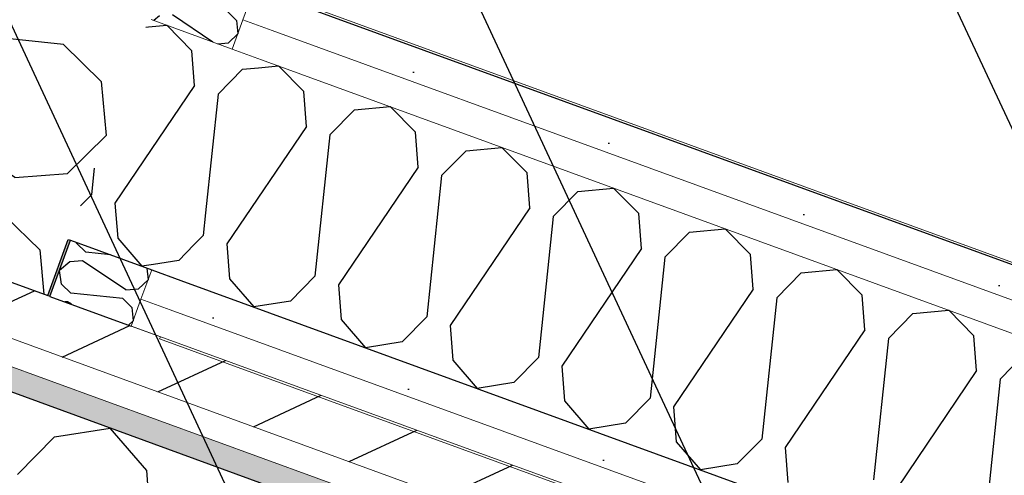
# Model space of a CAD drawing. Header units: millimetres. Extents: x 112481703 to 112588235, y 1264638581 to 1264713486.
# Tile 434 of 487: x 112582288 to 112582698, y 1264689843 to 1264690033. Entities that reach past the tile are written whole.
import ezdxf
from ezdxf.enums import TextEntityAlignment as Align

# ---------------------------------------------------------------- set-up
doc = ezdxf.new("R2010")
doc.units = ezdxf.units.MM
doc.header["$LTSCALE"] = 0.5
doc.header["$MEASUREMENT"] = 0
doc.linetypes.add('PLINE', pattern=[0])
doc.layers.add('235- Utvendig kledning og overflate', color=7, linetype='Continuous', lineweight=0)
doc.layers.add('236- Innvendig kledning og overflate', color=7, linetype='Continuous', lineweight=0)
for name, color, linetype in [('862- M___Nettoareal', 7, 'Continuous'), ('862- M___Nettoareal (1-100)', 7, 'Continuous'), ('862- M___Nettoareal(Polylinje)', 7, 'Continuous'), ('LA_farge_dekke_asfalt2', 7, 'Continuous'), ('Yttervegger.A225', 7, 'Continuous'), ('Yttervegger.A225 (Skravur)', 7, 'Continuous')]:
    doc.layers.add(name, color=color, linetype=linetype)
doc.styles.add('GENERATED_STYLE_1', font='arial.ttf')
pattern_1 = [(249.956, (112557650, 1264717795), (-81.357, 29.68231), [0, -50]), (249.956, (112557682.11, 1264717756.67), (-81.357, 29.68231), [0, -50])]

# ---------------------------------------------------------------- blocks, each defined once
blk = doc.blocks.new('Teknisk rom_20_17', base_point=(112585163.88, 1264690336.62))
at = {"layer": '862- M___Nettoareal(Polylinje)', "linetype": 'PLINE', "flags": 128}
blk.add_lwpolyline([(112587298.86, 1264690713.79), (112583189.99, 1264692212.87), (112582397.97, 1264690041.99), (112586506.83, 1264688542.91)], close=True, dxfattribs=at)
blk = doc.blocks.new('*X267', base_point=(112557650, 1264717795))
at = {"layer": 'Yttervegger.A225 (Skravur)', "linetype": 'PLINE'}
for p, q in [((112582374.52, 1264690036.74), (112582378.34, 1264690032.99)), ((112582346.22, 1264690035.01), (112582343.87, 1264690032.99)), ((112582368.41, 1264690024.03), (112582351.56, 1264690035.43)), ((112582378.34, 1264690032.99), (112582378.85, 1264690027.51)), ((112582374.93, 1264690023.64), (112582378.85, 1264690027.51)), ((112582370.43, 1264690023.3), (112582374.93, 1264690023.64))]:
    blk.add_line(p, q, dxfattribs=at)
blk = doc.blocks.new('*X268', base_point=(112557650, 1264717795))
at = {"layer": 'Yttervegger.A225 (Skravur)', "linetype": 'PLINE'}
for p, q in [((112582311.6, 1264689940.13), (112582311.55, 1264689940.46)), ((112582315.42, 1264689936.37), (112582311.6, 1264689940.13)), ((112582325.71, 1264689935.29), (112582315.42, 1264689936.37)), ((112582308.77, 1264689932.37), (112582304.46, 1264689928.65)), ((112582314.11, 1264689932.78), (112582308.77, 1264689932.37)), ((112582332.14, 1264689920.58), (112582314.11, 1264689932.78)), ((112582340.95, 1264689929.73), (112582341.4, 1264689924.86)), ((112582305.36, 1264689923.02), (112582304.46, 1264689928.65)), ((112582309.18, 1264689919.27), (112582305.36, 1264689923.02)), ((112582337.48, 1264689921), (112582341.4, 1264689924.86)), ((112582330.83, 1264689916.99), (112582309.18, 1264689919.27)), ((112582332.14, 1264689920.58), (112582337.48, 1264689921)), ((112582307.87, 1264689915.67), (112582306.78, 1264689915.59)), ((112582309.43, 1264689914.62), (112582307.87, 1264689915.67)), ((112582330.83, 1264689916.99), (112582334.65, 1264689913.23)), ((112582334.65, 1264689913.23), (112582335.16, 1264689907.75)), ((112582333.29, 1264689905.91), (112582335.16, 1264689907.75))]:
    blk.add_line(p, q, dxfattribs=at)
blk = doc.blocks.new('*X272', base_point=(112557650, 1264717795))
at = {"layer": 'Yttervegger.A225 (Skravur)', "linetype": 'PLINE'}
for p, q in [((112582210.26, 1264690081.73), (112582197.77, 1264690070.96)), ((112582201.49, 1264690047.84), (112582197.77, 1264690070.96)), ((112582311.58, 1264690037.81), (112582289.26, 1264690052.91)), ((112582217.19, 1264690032.4), (112582201.49, 1264690047.84)), ((112582311.58, 1264690037.81), (112582327.31, 1264690039.02)), ((112582306.19, 1264690023.03), (112582217.19, 1264690032.4)), ((112582306.19, 1264690023.03), (112582321.9, 1264690007.59)), ((112582189.84, 1264690015.92), (112582172.11, 1264690000.62)), ((112582211.8, 1264690017.62), (112582189.84, 1264690015.92)), ((112582285.92, 1264689967.47), (112582211.8, 1264690017.62)), ((112582321.9, 1264690007.59), (112582323.98, 1264689985.07)), ((112582173.7, 1264689990.75), (112582172.11, 1264690000.62)), ((112582307.88, 1264689969.17), (112582323.98, 1264689985.07)), ((112582285.92, 1264689967.47), (112582307.88, 1264689969.17)), ((112582280.53, 1264689952.7), (112582276.98, 1264689953.07)), ((112582280.53, 1264689952.7), (112582282.02, 1264689951.23))]:
    blk.add_line(p, q, dxfattribs=at)
blk = doc.blocks.new('*X273', base_point=(112557650, 1264717795))
at = {"layer": 'Yttervegger.A225 (Skravur)', "linetype": 'PLINE'}
for p, q in [((112582175.82, 1264689977.51), (112582173.7, 1264689990.75)), ((112582191.53, 1264689962.06), (112582175.82, 1264689977.51)), ((112582276.98, 1264689953.07), (112582191.53, 1264689962.06)), ((112582282.02, 1264689951.23), (112582296.24, 1264689937.26)), ((112582296.24, 1264689937.26), (112582297.94, 1264689918.81))]:
    blk.add_line(p, q, dxfattribs=at)
blk = doc.blocks.new('*X296', base_point=(112557650, 1264717795))
at = {"layer": 'Yttervegger.A225 (Skravur)', "linetype": 'PLINE'}
for p, q in [((112582370.62, 1264690002.28), (112582380.84, 1264690012.68)), ((112582380.84, 1264690012.68), (112582387.5, 1264690013.29)), ((112582370.62, 1264690002.28), (112582365.4, 1264689952.72)), ((112582360.55, 1264689939.41), (112582354.19, 1264689932.94)), ((112582354.19, 1264689932.94), (112582343.74, 1264689931.27))]:
    blk.add_line(p, q, dxfattribs=at)
blk = doc.blocks.new('*X297', base_point=(112557650, 1264717795))
at = {"layer": 'Yttervegger.A225 (Skravur)', "linetype": 'PLINE'}
for p, q in [((112582341.56, 1264690030.34), (112582349.18, 1264690031.05)), ((112582359.71, 1264690020.39), (112582349.18, 1264690031.05)), ((112582360.83, 1264690005.85), (112582359.71, 1264690020.39)), ((112582360.83, 1264690005.85), (112582327.63, 1264689956.77)), ((112582318.58, 1264689967.36), (112582317.84, 1264689960.34)), ((112582317.84, 1264689960.34), (112582314.95, 1264689957.39)), ((112582327.63, 1264689956.77), (112582328.75, 1264689942.22)), ((112582328.75, 1264689942.22), (112582338.88, 1264689930.49)), ((112582343.74, 1264689931.27), (112582338.88, 1264689930.49))]:
    blk.add_line(p, q, dxfattribs=at)
blk = doc.blocks.new('*X298', base_point=(112557650, 1264717795))
at = {"layer": 'Yttervegger.A225 (Skravur)', "linetype": 'PLINE'}
for p, q in [((112582340.46, 1264690030.24), (112582341.56, 1264690030.34)), ((112582319.01, 1264689971.46), (112582318.58, 1264689967.36)), ((112582314.95, 1264689957.39), (112582313.25, 1264689955.67))]:
    blk.add_line(p, q, dxfattribs=at)
blk = doc.blocks.new('*X299', base_point=(112557650, 1264717795))
at = {"layer": 'Yttervegger.A225 (Skravur)', "linetype": 'PLINE'}
for p, q in [((112582387.5, 1264690013.29), (112582395.76, 1264690014.05)), ((112582406.28, 1264690003.4), (112582395.76, 1264690014.05)), ((112582407.4, 1264689988.85), (112582406.28, 1264690003.4)), ((112582417.19, 1264689985.28), (112582427.41, 1264689995.68)), ((112582427.41, 1264689995.68), (112582442.33, 1264689997.06)), ((112582452.85, 1264689986.4), (112582442.33, 1264689997.06)), ((112582407.4, 1264689988.85), (112582374.2, 1264689939.77)), ((112582417.19, 1264689985.28), (112582410.99, 1264689926.35)), ((112582453.98, 1264689971.86), (112582452.85, 1264689986.4)), ((112582473.99, 1264689978.69), (112582488.9, 1264689980.07)), ((112582499.42, 1264689969.41), (112582488.9, 1264689980.07)), ((112582463.76, 1264689968.29), (112582473.99, 1264689978.69)), ((112582453.98, 1264689971.86), (112582420.77, 1264689922.78)), ((112582463.76, 1264689968.29), (112582457.56, 1264689909.36)), ((112582500.55, 1264689954.87), (112582499.42, 1264689969.41)), ((112582520.56, 1264689961.7), (112582535.47, 1264689963.08)), ((112582545.99, 1264689952.42), (112582535.47, 1264689963.08)), ((112582510.33, 1264689951.3), (112582520.56, 1264689961.7)), ((112582500.55, 1264689954.87), (112582467.34, 1264689905.79)), ((112582365.4, 1264689952.72), (112582364.42, 1264689943.34)), ((112582510.33, 1264689951.3), (112582504.13, 1264689892.37)), ((112582547.12, 1264689937.88), (112582545.99, 1264689952.42)), ((112582567.13, 1264689944.71), (112582582.04, 1264689946.09)), ((112582592.56, 1264689935.43), (112582582.04, 1264689946.09)), ((112582364.42, 1264689943.34), (112582360.55, 1264689939.41)), ((112582556.9, 1264689934.31), (112582567.13, 1264689944.71)), ((112582374.2, 1264689939.77), (112582375.32, 1264689925.23)), ((112582547.12, 1264689937.88), (112582513.91, 1264689888.8)), ((112582556.9, 1264689934.31), (112582550.7, 1264689875.38)), ((112582593.69, 1264689920.89), (112582592.56, 1264689935.43)), ((112582410.99, 1264689926.35), (112582400.76, 1264689915.95)), ((112582603.47, 1264689917.32), (112582613.7, 1264689927.72)), ((112582613.7, 1264689927.72), (112582628.61, 1264689929.1)), ((112582639.14, 1264689918.44), (112582628.61, 1264689929.1)), ((112582375.32, 1264689925.23), (112582385.45, 1264689913.49)), ((112582420.77, 1264689922.78), (112582421.9, 1264689908.24)), ((112582593.69, 1264689920.89), (112582560.49, 1264689871.81)), ((112582640.26, 1264689903.9), (112582639.14, 1264689918.44)), ((112582400.76, 1264689915.95), (112582385.45, 1264689913.49)), ((112582603.47, 1264689917.32), (112582597.27, 1264689858.39)), ((112582457.56, 1264689909.36), (112582447.33, 1264689898.96)), ((112582650.05, 1264689900.33), (112582660.27, 1264689910.73)), ((112582660.27, 1264689910.73), (112582675.19, 1264689912.11)), ((112582685.71, 1264689901.45), (112582675.19, 1264689912.11)), ((112582421.9, 1264689908.24), (112582432.03, 1264689896.5)), ((112582467.34, 1264689905.79), (112582468.47, 1264689891.25)), ((112582640.26, 1264689903.9), (112582607.06, 1264689854.82)), ((112582686.83, 1264689886.91), (112582685.71, 1264689901.45)), ((112582447.33, 1264689898.96), (112582432.03, 1264689896.5)), ((112582650.05, 1264689900.33), (112582643.84, 1264689841.4)), ((112582696.62, 1264689883.34), (112582706.84, 1264689893.74)), ((112582468.47, 1264689891.25), (112582478.6, 1264689879.51)), ((112582504.13, 1264689892.37), (112582493.9, 1264689881.97)), ((112582513.91, 1264689888.8), (112582515.04, 1264689874.26)), ((112582686.83, 1264689886.91), (112582653.63, 1264689837.83)), ((112582493.9, 1264689881.97), (112582478.6, 1264689879.51)), ((112582696.62, 1264689883.34), (112582690.42, 1264689824.41)), ((112582515.04, 1264689874.26), (112582525.17, 1264689862.52)), ((112582550.7, 1264689875.38), (112582540.48, 1264689864.98)), ((112582560.49, 1264689871.81), (112582561.61, 1264689857.27)), ((112582540.48, 1264689864.98), (112582525.17, 1264689862.52)), ((112582561.61, 1264689857.27), (112582571.74, 1264689845.53)), ((112582597.27, 1264689858.39), (112582587.05, 1264689847.99)), ((112582607.06, 1264689854.82), (112582608.18, 1264689840.28)), ((112582587.05, 1264689847.99), (112582571.74, 1264689845.53))]:
    blk.add_line(p, q, dxfattribs=at)
blk = doc.blocks.new('*X415', base_point=(112557650, 1264717795))
at = {"layer": 'Yttervegger.A225 (Skravur)', "linetype": 'PLINE'}
for p, q in [((112582302.44, 1264689859.25), (112582325.56, 1264689862.96)), ((112582340.85, 1264689845.24), (112582325.56, 1264689862.96)), ((112582287, 1264689843.55), (112582302.44, 1264689859.25)), ((112582342.55, 1264689823.28), (112582340.85, 1264689845.24))]:
    blk.add_line(p, q, dxfattribs=at)
blk = doc.blocks.new('Label_59', base_point=(112584245.38, 1264690493.04))
at = {"layer": '862- M___Nettoareal (1-100)', "char_height": 200, "attachment_point": 1, "rotation": 249.956, "style": 'GENERATED_STYLE_1'}
for s, insert in [('\\A1;{\\pql;\\pt0,241000;\\fArial|b0|i0|c0|p0;\\W1.000000;10,1\\fArial|b0|i0|c0|p0;\\W1.000000;\\A1{\\H.66x;\\S^  ;}\\fArial|b0|i0|c0|p0;\\W1.000000; m\\fArial|b0|i0|c0|p0;\\W1.000000;\\A1{\\H.66x;\\S2^  ;}\\fArial|b0|i0|c0|p0;\\W1.000000;\\fArial|b0|i0|c0|p0;\\W1.000000;\\fArial|b0|i0|c0|p0;\\W1.000000;\\fArial|b0|i0|c0|p0;\\W1.000000;\\fArial|b0|i0|c0|p0;\\W1.000000;\\fArial|b0|i0|c0|p0;\\W1.000000;\\fArial|b0|i0|c0|p0;\\W1.000000;\\A1{\\H.66x;\\S^  ;}\\fArial|b0|i0|c0|p0;\\W1.000000;\\fArial|b0|i0|c0|p0;\\W1.000000;\\A1{\\H.66x;\\S^  ;}\\fArial|b0|i0|c0|p0;\\W1.000000;\\fArial|b0|i0|c0|p0;\\W1.000000;\\fArial|b0|i0|c0|p0;\\W1.000000;\\fArial|b0|i0|c0|p0;\\W1.000000;\\fArial|b0|i0|c0|p0;\\W1.000000;\\fArial|b0|i0|c0|p0;\\W1.000000;\\fArial|b0|i0|c0|p0;\\W1.000000;\\A1{\\H.66x;\\S^  ;}\\fArial|b0|i0|c0|p0;\\W1.000000;\\fArial|b0|i0|c0|p0;\\W1.000000;\\A1{\\H.66x;\\S^  ;}\\fArial|b0|i0|c0|p0;\\W1.000000;\\fArial|b0|i0|c0|p0;\\W1.000000;\\fArial|b0|i0|c0|p0;\\W1.000000;\\fArial|b0|i0|c0|p0;\\W1.000000;\\fArial|b0|i0|c0|p0;\\W1.000000;\\fArial|b0|i0|c0|p0;\\W1.000000;\\fArial|b0|i0|c0|p0;\\W1.000000;\\A1{\\H.66x;\\S^  ;}\\fArial|b0|i0|c0|p0;\\W1.000000;\\fArial|b0|i0|c0|p0;\\W1.000000;\\A1{\\H.66x;\\S^  ;}\\fArial|b0|i0|c0|p0;\\W1.000000;\\fArial|b0|i0|c0|p0;\\W1.000000;\\fArial|b0|i0|c0|p0;\\W1.000000;\\fArial|b0|i0|c0|p0;\\W1.000000;\\fArial|b0|i0|c0|p0;\\W1.000000;\\fArial|b0|i0|c0|p0;\\W1.000000;\\fArial|b0|i0|c0|p0;\\W1.000000;\\A1{\\H.66x;\\S^  ;}\\fArial|b0|i0|c0|p0;\\W1.000000;\\fArial|b0|i0|c0|p0;\\W1.000000;\\A1{\\H.66x;\\S^  ;}\\fArial|b0|i0|c0|p0;\\W1.000000;\\fArial|b0|i0|c0|p0;\\W1.000000;\\fArial|b0|i0|c0|p0;\\W1.000000;\\fArial|b0|i0|c0|p0;\\W1.000000;\\fArial|b0|i0|c0|p0;\\W1.000000;\\fArial|b0|i0|c0|p0;\\W1.000000;\\fArial|b0|i0|c0|p0;\\W1.000000;\\fArial|b0|i0|c0|p0;\\W1.000000;}', (112584299.44, 1264691241.42)), ('\\A1;{\\pql;\\pt0,241000;\\fArial|b0|i0|c0|p0;\\W1.000000;Teknisk rom\\fArial|b0|i0|c0|p0;\\W1.000000;\\A1{\\H.66x;\\S^  ;}\\fArial|b0|i0|c0|p0;\\W1.000000;\\fArial|b0|i0|c0|p0;\\W1.000000;\\A1{\\H.66x;\\S^  ;}\\fArial|b0|i0|c0|p0;\\W1.000000;\\fArial|b0|i0|c0|p0;\\W1.000000;\\fArial|b0|i0|c0|p0;\\W1.000000;\\fArial|b0|i0|c0|p0;\\W1.000000;\\fArial|b0|i0|c0|p0;\\W1.000000;\\fArial|b0|i0|c0|p0;\\W1.000000;\\fArial|b0|i0|c0|p0;\\W1.000000;\\A1{\\H.66x;\\S^  ;}\\fArial|b0|i0|c0|p0;\\W1.000000;\\fArial|b0|i0|c0|p0;\\W1.000000;\\A1{\\H.66x;\\S^  ;}\\fArial|b0|i0|c0|p0;\\W1.000000;\\fArial|b0|i0|c0|p0;\\W1.000000;\\fArial|b0|i0|c0|p0;\\W1.000000;\\fArial|b0|i0|c0|p0;\\W1.000000;\\fArial|b0|i0|c0|p0;\\W1.000000;\\fArial|b0|i0|c0|p0;\\W1.000000;\\fArial|b0|i0|c0|p0;\\W1.000000;\\A1{\\H.66x;\\S^  ;}\\fArial|b0|i0|c0|p0;\\W1.000000;\\fArial|b0|i0|c0|p0;\\W1.000000;\\A1{\\H.66x;\\S^  ;}\\fArial|b0|i0|c0|p0;\\W1.000000;\\fArial|b0|i0|c0|p0;\\W1.000000;\\fArial|b0|i0|c0|p0;\\W1.000000;\\fArial|b0|i0|c0|p0;\\W1.000000;\\fArial|b0|i0|c0|p0;\\W1.000000;\\fArial|b0|i0|c0|p0;\\W1.000000;\\fArial|b0|i0|c0|p0;\\W1.000000;\\A1{\\H.66x;\\S^  ;}\\fArial|b0|i0|c0|p0;\\W1.000000;\\fArial|b0|i0|c0|p0;\\W1.000000;\\A1{\\H.66x;\\S^  ;}\\fArial|b0|i0|c0|p0;\\W1.000000;\\fArial|b0|i0|c0|p0;\\W1.000000;\\fArial|b0|i0|c0|p0;\\W1.000000;\\fArial|b0|i0|c0|p0;\\W1.000000;\\fArial|b0|i0|c0|p0;\\W1.000000;\\fArial|b0|i0|c0|p0;\\W1.000000;\\fArial|b0|i0|c0|p0;\\W1.000000;\\A1{\\H.66x;\\S^  ;}\\fArial|b0|i0|c0|p0;\\W1.000000;\\fArial|b0|i0|c0|p0;\\W1.000000;\\A1{\\H.66x;\\S^  ;}\\fArial|b0|i0|c0|p0;\\W1.000000;\\fArial|b0|i0|c0|p0;\\W1.000000;\\fArial|b0|i0|c0|p0;\\W1.000000;\\fArial|b0|i0|c0|p0;\\W1.000000;\\fArial|b0|i0|c0|p0;\\W1.000000;\\fArial|b0|i0|c0|p0;\\W1.000000;\\fArial|b0|i0|c0|p0;\\W1.000000;\\fArial|b0|i0|c0|p0;\\W1.000000;}', (112584597.38, 1264691132.72)), ('\\A1;{\\pql;\\pt0,241000;\\fArial|b0|i0|c0|p0;\\W1.000000;20\\fArial|b0|i0|c0|p0;\\W1.000000;\\A1{\\H.66x;\\S^  ;}\\fArial|b0|i0|c0|p0;\\W1.000000;\\fArial|b0|i0|c0|p0;\\W1.000000;\\A1{\\H.66x;\\S^  ;}\\fArial|b0|i0|c0|p0;\\W1.000000;\\fArial|b0|i0|c0|p0;\\W1.000000;\\fArial|b0|i0|c0|p0;\\W1.000000;\\fArial|b0|i0|c0|p0;\\W1.000000;\\fArial|b0|i0|c0|p0;\\W1.000000;\\fArial|b0|i0|c0|p0;\\W1.000000;\\fArial|b0|i0|c0|p0;\\W1.000000;\\A1{\\H.66x;\\S^  ;}\\fArial|b0|i0|c0|p0;\\W1.000000;\\fArial|b0|i0|c0|p0;\\W1.000000;\\A1{\\H.66x;\\S^  ;}\\fArial|b0|i0|c0|p0;\\W1.000000;\\fArial|b0|i0|c0|p0;\\W1.000000;\\fArial|b0|i0|c0|p0;\\W1.000000;\\fArial|b0|i0|c0|p0;\\W1.000000;\\fArial|b0|i0|c0|p0;\\W1.000000;\\fArial|b0|i0|c0|p0;\\W1.000000;\\fArial|b0|i0|c0|p0;\\W1.000000;\\A1{\\H.66x;\\S^  ;}\\fArial|b0|i0|c0|p0;\\W1.000000;\\fArial|b0|i0|c0|p0;\\W1.000000;\\A1{\\H.66x;\\S^  ;}\\fArial|b0|i0|c0|p0;\\W1.000000;\\fArial|b0|i0|c0|p0;\\W1.000000;\\fArial|b0|i0|c0|p0;\\W1.000000;\\fArial|b0|i0|c0|p0;\\W1.000000;\\fArial|b0|i0|c0|p0;\\W1.000000;\\fArial|b0|i0|c0|p0;\\W1.000000;\\fArial|b0|i0|c0|p0;\\W1.000000;\\A1{\\H.66x;\\S^  ;}\\fArial|b0|i0|c0|p0;\\W1.000000;\\fArial|b0|i0|c0|p0;\\W1.000000;\\A1{\\H.66x;\\S^  ;}\\fArial|b0|i0|c0|p0;\\W1.000000;\\fArial|b0|i0|c0|p0;\\W1.000000;\\fArial|b0|i0|c0|p0;\\W1.000000;\\fArial|b0|i0|c0|p0;\\W1.000000;\\fArial|b0|i0|c0|p0;\\W1.000000;\\fArial|b0|i0|c0|p0;\\W1.000000;\\fArial|b0|i0|c0|p0;\\W1.000000;\\A1{\\H.66x;\\S^  ;}\\fArial|b0|i0|c0|p0;\\W1.000000;\\fArial|b0|i0|c0|p0;\\W1.000000;\\A1{\\H.66x;\\S^  ;}\\fArial|b0|i0|c0|p0;\\W1.000000;\\fArial|b0|i0|c0|p0;\\W1.000000;\\fArial|b0|i0|c0|p0;\\W1.000000;\\fArial|b0|i0|c0|p0;\\W1.000000;\\fArial|b0|i0|c0|p0;\\W1.000000;\\fArial|b0|i0|c0|p0;\\W1.000000;\\fArial|b0|i0|c0|p0;\\W1.000000;\\fArial|b0|i0|c0|p0;\\W1.000000;}', (112584899.49, 1264691043.79))]:
    blk.add_mtext(s, dxfattribs=dict(at, insert=insert))
at = {"layer": '862- M___Nettoareal (1-100)', "style": 'GENERATED_STYLE_1'}
for tag, p in [('DUMMY_108', (112584351.93, 1264691243.56)), ('DUMMY_107', (112584647.18, 1264691135.84)), ('DUMMY_106', (112584942.44, 1264691028.12))]:
    blk.add_attdef(tag, text='', height=200, rotation=249.956, dxfattribs=at).set_placement(p, align=Align.TOP_LEFT)

msp = doc.modelspace()

# ---------------------------------------------------------------- hatches: boundary and pattern name
at = {"layer": 'LA_farge_dekke_asfalt2', "linetype": 'Continuous'}
h = msp.add_hatch(dxfattribs=at)
h.set_pattern_fill('Murverk', color=256, style=0, pattern_type=2)
h.set_pattern_definition([(294.956, (112557650, 1264717795), (163.1938, 75.94596), [])])
h.paths.add_polyline_path([(112562670.28, 1264672618.44), (112565507.41, 1264680394.81), (112573384.41, 1264677520.97), (112579262.36, 1264693631.99), (112587341.37, 1264690684.44), (112579714.93, 1264669780.94), (112576475.27, 1264670962.9), (112575386.63, 1264667979.01)])
at = {"layer": 'Yttervegger.A225 (Skravur)', "linetype": 'Continuous'}
h = msp.add_hatch(dxfattribs=at)
h.set_pattern_fill('Prikker_tett', color=256, style=0, pattern_type=2)
h.set_pattern_definition(pattern_1)
h.paths.add_polyline_path([(112582393.17, 1264690028.84), (112582398.31, 1264690042.93), (112582386.1, 1264690047.38), (112582380.96, 1264690033.29)])
h = msp.add_hatch(dxfattribs=at)
h.set_pattern_fill('Prikker_tett', color=256, style=0, pattern_type=2)
h.set_pattern_definition(pattern_1)
h.paths.add_polyline_path([(112586507.18, 1264688543.85), (112582398.31, 1264690042.93), (112582393.17, 1264690028.84), (112586502.04, 1264688529.76)])
h = msp.add_hatch(dxfattribs=at)
h.set_pattern_fill('Prikker_tett', color=256, style=0, pattern_type=2)
h.set_pattern_definition(pattern_1)
h.paths.add_polyline_path([(112582388.72, 1264690016.62), (112582393.17, 1264690028.84), (112582380.96, 1264690033.29), (112582376.5, 1264690021.08)])
h = msp.add_hatch(dxfattribs=at)
h.set_pattern_fill('Prikker_tett', color=256, style=0, pattern_type=2)
h.set_pattern_definition(pattern_1)
h.paths.add_polyline_path([(112586514.25, 1264688525.3), (112582393.17, 1264690028.84), (112582388.72, 1264690016.62), (112586509.79, 1264688513.09)])
h = msp.add_hatch(dxfattribs=at)
h.set_pattern_fill('Skrålinjer_1', color=256, style=0, pattern_type=2)
h.set_pattern_definition([(204.95599, (112557650, 1264717795), (-12.65766, 27.198964), [])])
h.paths.add_polyline_path([(112586661.16, 1264688326.93), (112582160.55, 1264689968.94), (112582153.01, 1264689948.27), (112586653.62, 1264688306.27)])
h = msp.add_hatch(dxfattribs=at)
h.set_pattern_fill('Prikker_tett', color=256, style=0, pattern_type=2)
h.set_pattern_definition(pattern_1)
h.paths.add_polyline_path([(112586630.12, 1264688303.13), (112582149.24, 1264689937.94), (112582145.81, 1264689928.54), (112586626.69, 1264688293.74)])
msp.add_hatch(color=256, dxfattribs=at).paths.add_polyline_path([(112582308.16, 1264689941.7), (112582299.59, 1264689918.21), (112582300.53, 1264689917.87), (112582309.1, 1264689941.35)])
h = msp.add_hatch(dxfattribs=at)
h.set_pattern_fill('Prikker_tett', color=256, style=0, pattern_type=2)
h.set_pattern_definition(pattern_1)
h.paths.add_polyline_path([(112582350.67, 1264689912.35), (112582355.13, 1264689924.56), (112582342.92, 1264689929.01), (112582338.46, 1264689916.8)])
h = msp.add_hatch(dxfattribs=at)
h.set_pattern_fill('Prikker_tett', color=256, style=0, pattern_type=2)
h.set_pattern_definition(pattern_1)
h.paths.add_polyline_path([(112586650, 1264688357.62), (112582355.13, 1264689924.56), (112582350.67, 1264689912.35), (112586645.54, 1264688345.4)])
h = msp.add_hatch(dxfattribs=at)
h.set_pattern_fill('Prikker_tett', color=256, style=0, pattern_type=2)
h.set_pattern_definition(pattern_1)
h.paths.add_polyline_path([(112582338.46, 1264689916.8), (112582334.35, 1264689905.53), (112582346.56, 1264689901.07), (112582350.67, 1264689912.35)])
h = msp.add_hatch(dxfattribs=at)
h.set_pattern_fill('Prikker_tett', color=256, style=0, pattern_type=2)
h.set_pattern_definition(pattern_1)
h.paths.add_polyline_path([(112586645.54, 1264688345.4), (112582350.67, 1264689912.35), (112582346.22, 1264689900.13), (112586641.09, 1264688333.19)])

# ---------------------------------------------------------------- linework, layer by layer
at = {"layer": '235- Utvendig kledning og overflate', "linetype": 'PLINE'}
for p, q in [((112586643.28, 1264688310.04), (112582153.01, 1264689948.27)), ((112586630.12, 1264688303.13), (112582149.24, 1264689937.94)), ((112582338.46, 1264689916.8), (112582350.67, 1264689912.35)), ((112582338.46, 1264689916.8), (112582350.67, 1264689912.35)), ((112582350.67, 1264689912.35), (112586645.54, 1264688345.4))]:
    msp.add_line(p, q, dxfattribs=at)
at = {"layer": '235- Utvendig kledning og overflate', "linetype": 'PLINE', "flags": 128}
for points in [[(112586661.16, 1264688326.93), (112582160.55, 1264689968.94)], [(112582346.22, 1264689900.13), (112582346.56, 1264689901.07)], [(112582346.22, 1264689900.13), (112586641.09, 1264688333.19)]]:
    msp.add_lwpolyline(points, dxfattribs=at)
at = {"layer": '236- Innvendig kledning og overflate', "linetype": 'PLINE'}
for p, q in [((112582380.96, 1264690033.29), (112582814.82, 1264691222.47)), ((112582376.5, 1264690021.08), (112582342.68, 1264690033.42)), ((112582376.5, 1264690021.08), (112582342.68, 1264690033.42)), ((112582380.96, 1264690033.29), (112582376.5, 1264690021.08)), ((112582380.96, 1264690033.29), (112582376.5, 1264690021.08)), ((112582393.17, 1264690028.84), (112582380.96, 1264690033.29)), ((112582393.17, 1264690028.84), (112582380.96, 1264690033.29)), ((112586514.25, 1264688525.3), (112582393.17, 1264690028.84)), ((112582388.72, 1264690016.62), (112582376.5, 1264690021.08)), ((112586509.79, 1264688513.09), (112582388.72, 1264690016.62)), ((112582342.92, 1264689929.01), (112582338.46, 1264689916.8)), ((112582342.92, 1264689929.01), (112582338.46, 1264689916.8)), ((112582334.35, 1264689905.53), (112582338.46, 1264689916.8))]:
    msp.add_line(p, q, dxfattribs=at)
at = {"layer": '236- Innvendig kledning og overflate', "linetype": 'PLINE', "flags": 128}
for points in [[(112586507.18, 1264688543.85), (112582398.31, 1264690042.93)], [(112582299.59, 1264689918.21), (112582300.53, 1264689917.87)], [(112582334.35, 1264689905.53), (112582346.56, 1264689901.07)]]:
    msp.add_lwpolyline(points, dxfattribs=at)
at = {"layer": 'Yttervegger.A225', "linetype": 'PLINE'}
for p, q in [((112582299.59, 1264689918.21), (112582308.16, 1264689941.7)), ((112582300.53, 1264689917.87), (112582309.1, 1264689941.35)), ((112582308.16, 1264689941.7), (112582309.1, 1264689941.35)), ((112582308.16, 1264689941.7), (112582309.1, 1264689941.35)), ((112582309.1, 1264689941.35), (112582342.92, 1264689929.01)), ((112582309.1, 1264689941.35), (112582342.92, 1264689929.01)), ((112586487.66, 1264688344.46), (112582145.81, 1264689928.54)), ((112582342.92, 1264689929.01), (112582355.13, 1264689924.56)), ((112582355.13, 1264689924.56), (112586510.96, 1264688408.34))]:
    msp.add_line(p, q, dxfattribs=at)
at = {"layer": 'Yttervegger.A225', "linetype": 'PLINE', "flags": 128}
for points in [[(112582160.55, 1264689968.94), (112582299.59, 1264689918.21)], [(112582300.53, 1264689917.87), (112582334.35, 1264689905.53)]]:
    msp.add_lwpolyline(points, dxfattribs=at)

# ---------------------------------------------------------------- block references
at = {"layer": '862- M___Nettoareal', "linetype": 'Continuous'}
msp.add_blockref('Teknisk rom_20_17', (112585163.88, 1264690336.62), dxfattribs=at)
at = {"layer": '862- M___Nettoareal (1-100)', "linetype": 'PLINE'}
msp.add_blockref('Label_59', (112584245.38, 1264690493.04), dxfattribs=at)
at = {"layer": 'Yttervegger.A225'}
for name in ['*X267', '*X272', '*X298', '*X297', '*X296', '*X299', '*X273', '*X268', '*X415']:
    msp.add_blockref(name, (112557650, 1264717795), dxfattribs=at)

doc.saveas('drawing.dxf')
